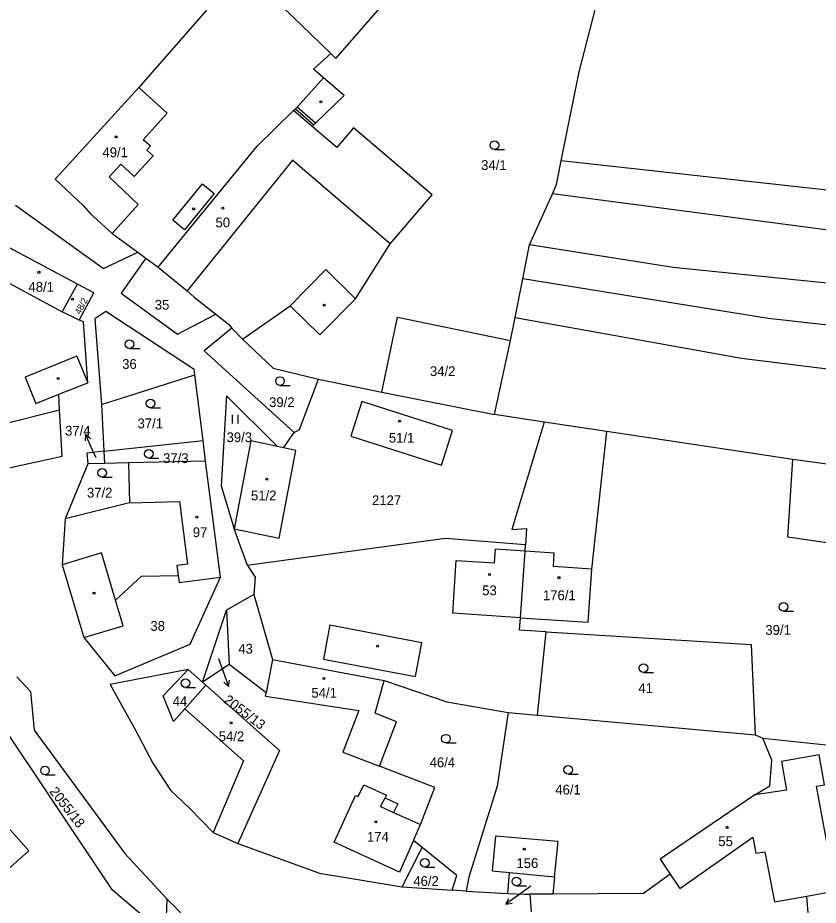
# Model space of a CAD drawing. Extents: x -776734 to -748832, y -1118122 to -976986.
# Drawn here: x -750498.5 to -750359.5, y -1113648.9 to -1113494.9 of the extents above; entities that cross this region are included whole.
import ezdxf

# ---------------------------------------------------------------- set-up
doc = ezdxf.new("R2010")
doc.units = 0
for name, color, linetype in [('KM_Hranice parcel', 7, 'Continuous'), ('KM_Parcelní čísla', 7, 'Continuous'), ('KM_Pop  PČ popisy', 7, 'Continuous'), ('KM_Vnitřní kresba', 7, 'Continuous'), ('KM_Značky budov', 7, 'Continuous'), ('KM_Značky kultur', 7, 'Continuous')]:
    doc.layers.add(name, color=color, linetype=linetype)

msp = doc.modelspace()

# ---------------------------------------------------------------- linework, layer by layer
at = {"layer": 'KM_Hranice parcel'}
for p, q in [((-750444.17, -1113501.07), (-750461.98, -1113483.79)), ((-750443.29, -1113501.92), (-750435.29, -1113492.82)), ((-750444.17, -1113501.07), (-750443.29, -1113501.92)), ((-750409.7, -1113534.31), (-750405.65, -1113525.42)), ((-750482.11, -1113532.29), (-750477.68, -1113535.55)), ((-750488.16, -1113541.13), (-750499.96, -1113534.8)), ((-750410.85, -1113540.16), (-750409.7, -1113534.31)), ((-750477.68, -1113535.55), (-750476.28, -1113536.58)), ((-750476.28, -1113536.58), (-750474.16, -1113538.14)), ((-750412.18, -1113546.9), (-750410.85, -1113540.16)), ((-750490.8, -1113545.91), (-750488.16, -1113541.13)), ((-750487.88, -1113547.36), (-750490.8, -1113545.91)), ((-750464.15, -1113546.31), (-750461.95, -1113548.05)), ((-750412.97, -1113550.87), (-750412.18, -1113546.9)), ((-750487.09, -1113547.67), (-750487.88, -1113547.36)), ((-750486.38, -1113558.22), (-750487.09, -1113547.67)), ((-750461.95, -1113548.05), (-750461.35, -1113548.73)), ((-750461.35, -1113548.73), (-750459.52, -1113550.66)), ((-750415.72, -1113563.77), (-750412.97, -1113550.87)), ((-750483.97, -1113561.98), (-750467.8, -1113556.87)), ((-750466.36, -1113568.28), (-750467.8, -1113556.87)), ((-750446.3, -1113557.63), (-750435.31, -1113559.84)), ((-750435.31, -1113559.84), (-750415.72, -1113563.77)), ((-750483.97, -1113561.98), (-750483.59, -1113570.12)), ((-750407.14, -1113565.07), (-750415.72, -1113563.77)), ((-750396.25, -1113566.71), (-750407.14, -1113565.07)), ((-750452.39, -1113569.55), (-750450.52, -1113566.87)), ((-750398.87, -1113590.6), (-750396.25, -1113566.71)), ((-750363.95, -1113571.58), (-750396.25, -1113566.71)), ((-750483.59, -1113570.12), (-750466.36, -1113568.28)), ((-750465.95, -1113571.85), (-750466.36, -1113568.28)), ((-750483.59, -1113570.12), (-750483.49, -1113572.24)), ((-750452.39, -1113569.55), (-750453.44, -1113569.32)), ((-750465.95, -1113571.85), (-750479.28, -1113572.14)), ((-750463.33, -1113592), (-750465.95, -1113571.85)), ((-750486.34, -1113572.3), (-750490.28, -1113581.85)), ((-750483.49, -1113572.24), (-750486.34, -1113572.3)), ((-750479.28, -1113572.14), (-750483.49, -1113572.24)), ((-750490.28, -1113581.85), (-750490.82, -1113589.82)), ((-750458.63, -1113589.93), (-750460.97, -1113583.58)), ((-750490.82, -1113589.82), (-750487.06, -1113602.46)), ((-750457.53, -1113594.97), (-750462.26, -1113597.72)), ((-750457.53, -1113594.97), (-750454.31, -1113606.26)), ((-750466.46, -1113610.24), (-750462.26, -1113597.72)), ((-750462.26, -1113597.72), (-750461.82, -1113607.13)), ((-750408.27, -1113615.92), (-750406.75, -1113601.47)), ((-750461.82, -1113607.13), (-750466.46, -1113610.24)), ((-750454.31, -1113606.26), (-750434.92, -1113609.95)), ((-750466.46, -1113610.24), (-750468.94, -1113608.04)), ((-750466.46, -1113610.24), (-750465.89, -1113610.74)), ((-750413.38, -1113615.45), (-750408.27, -1113615.92)), ((-750408.27, -1113615.92), (-750370.48, -1113619.37)), ((-750370.48, -1113619.37), (-750369.15, -1113619.92)), ((-750369.15, -1113619.92), (-750355.45, -1113621.39)), ((-750370.52, -1113629.8), (-750386.96, -1113640.96)), ((-750429.81, -1113637.68), (-750428.62, -1113634.95)), ((-750464.58, -1113636.3), (-750460.31, -1113638.22)), ((-750429.81, -1113637.68), (-750432.22, -1113643.2)), ((-750428.29, -1113638.91), (-750429.81, -1113637.68)), ((-750431.77, -1113645.72), (-750428.29, -1113638.91)), ((-750413.46, -1113646.88), (-750413.12, -1113643.27)), ((-750413.12, -1113643.27), (-750405.34, -1113644.02)), ((-750405.34, -1113644.02), (-750405.6, -1113646.99)), ((-750431.77, -1113645.72), (-750423.08, -1113646.33)), ((-750420.66, -1113646.5), (-750423.08, -1113646.33)), ((-750420.66, -1113646.5), (-750413.46, -1113646.88)), ((-750413.46, -1113646.88), (-750410.61, -1113647.03)), ((-750410.61, -1113647.03), (-750409.59, -1113647.02)), ((-750405.6, -1113646.99), (-750409.59, -1113647.02)), ((-750409.59, -1113647.02), (-750409.38, -1113650.07)), ((-750360.25, -1113662.04), (-750361.54, -1113647.34)), ((-750472.64, -1113647.83), (-750472.84, -1113654.22)), ((-750454.33, -1113666.3), (-750472.64, -1113647.83))]:
    msp.add_line(p, q, dxfattribs=at)
for points in [[(-750461.98, -1113483.79), (-750465.79, -1113493.58), (-750477.49, -1113506.98)], [(-750404.15, -1113519.72), (-750401.05, -1113504.25), (-750396.78, -1113487.57)], [(-750447.1, -1113513.45), (-750446.8, -1113513.16), (-750441.87, -1113508.33), (-750445.43, -1113505.31), (-750447.18, -1113503.76), (-750444.17, -1113501.07)], [(-750477.49, -1113506.98), (-750492.04, -1113522.87), (-750487.14, -1113527.47), (-750485.97, -1113528.84), (-750482.11, -1113532.29)], [(-750474.16, -1113538.14), (-750456.93, -1113517.15), (-750450.63, -1113510.99)], [(-750450.63, -1113510.99), (-750450.31, -1113510.68), (-750447.1, -1113513.45)], [(-750459.52, -1113550.66), (-750451.22, -1113544.85), (-750446.05, -1113549.93), (-750439.88, -1113543.65), (-750433.84, -1113534.1), (-750426.58, -1113525.59), (-750440.22, -1113513.96), (-750443.14, -1113517.38), (-750447.4, -1113513.75), (-750447.1, -1113513.45)], [(-750405.65, -1113525.42), (-750404.97, -1113523.83), (-750404.15, -1113519.72)], [(-750045.04, -1113544.82), (-750089.85, -1113544.98), (-750132.11, -1113542.64), (-750204.71, -1113536.1), (-750211.02, -1113538.11), (-750257.07, -1113534.93), (-750294.35, -1113533.17), (-750333.35, -1113527.51), (-750404.15, -1113519.72)], [(-750057.81, -1113554.11), (-750104.3, -1113553.19), (-750143.19, -1113549.91), (-750235.6, -1113544.65), (-750295.85, -1113539.87), (-750405.65, -1113525.42)], [(-750498.94, -1113527.38), (-750483.62, -1113538.39), (-750477.68, -1113535.55)], [(-750069.76, -1113562.79), (-750098.99, -1113562.52), (-750234.67, -1113551.9), (-750310.62, -1113546.25), (-750325.03, -1113544.31), (-750384.75, -1113538.23), (-750409.7, -1113534.31)], [(-750476.28, -1113536.58), (-750480.57, -1113542.69), (-750470.78, -1113549.81), (-750464.15, -1113546.31)], [(-750474.16, -1113538.14), (-750469.1, -1113542.26), (-750467.87, -1113543.37), (-750464.15, -1113546.31)], [(-750080.85, -1113571.48), (-750118.29, -1113569.23), (-750243.2, -1113558.07), (-750253.2, -1113559.92), (-750368.22, -1113547.09), (-750410.85, -1113540.16)], [(-750487.88, -1113547.36), (-750485.34, -1113542.64), (-750488.16, -1113541.13)], [(-750467.8, -1113556.87), (-750467.92, -1113555.93), (-750483.26, -1113545.88), (-750485.13, -1113547.12), (-750483.97, -1113561.98)], [(-750435.31, -1113559.84), (-750432.57, -1113546.82), (-750412.97, -1113550.87)], [(-750412.18, -1113546.9), (-750372.88, -1113553.97), (-750265.49, -1113567.25), (-750250.83, -1113569.19), (-750245.92, -1113566.55), (-750227.71, -1113566.85), (-750090.47, -1113580.54)], [(-750461.35, -1113548.73), (-750466.15, -1113552.71), (-750450.52, -1113566.87)], [(-750459.52, -1113550.66), (-750454.16, -1113555.71), (-750446.3, -1113557.63)], [(-750450.52, -1113566.87), (-750449.59, -1113566.34), (-750446.3, -1113557.63)], [(-750490.81, -1113570.98), (-750491.26, -1113562.94), (-750491.41, -1113560.2), (-750486.38, -1113558.22)], [(-750453.44, -1113569.32), (-750462.29, -1113560.5), (-750463.22, -1113576.14), (-750460.97, -1113583.58)], [(-750438.77, -1113561.48), (-750440.7, -1113567.52), (-750424.96, -1113572.55), (-750423.03, -1113566.5), (-750438.77, -1113561.48)], [(-750514.19, -1113564.43), (-750505.09, -1113574.12), (-750490.81, -1113570.98)], [(-750407.14, -1113565.07), (-750412.72, -1113583.68), (-750410.21, -1113583.55), (-750410.36, -1113586.34)], [(-750453.44, -1113569.32), (-750458.06, -1113568.31), (-750460.97, -1113583.58)], [(-750483.59, -1113570.12), (-750486.54, -1113570.44), (-750486.34, -1113572.3)], [(-750460.97, -1113583.58), (-750453.15, -1113585.21), (-750450.24, -1113570.01), (-750452.39, -1113569.55)], [(-750320.2, -1113591.54), (-750364.83, -1113585.05), (-750363.95, -1113571.58)], [(-750105.22, -1113594.46), (-750219.15, -1113582.84), (-750246.84, -1113581.33), (-750255.78, -1113585.33), (-750304.45, -1113579.67), (-750363.95, -1113571.58)], [(-750479.28, -1113572.14), (-750479.13, -1113579.06), (-750490.28, -1113581.85)], [(-750410.36, -1113586.34), (-750424.23, -1113585.26), (-750457.91, -1113589.84), (-750458.63, -1113589.93)], [(-750411.26, -1113599.03), (-750410.43, -1113587.46), (-750410.36, -1113586.34)], [(-750458.63, -1113589.93), (-750457.31, -1113591.96), (-750457.53, -1113594.97)], [(-750487.06, -1113602.46), (-750480.25, -1113600.44), (-750481.57, -1113595.99), (-750477.05, -1113591.79), (-750470.68, -1113591.72), (-750470.52, -1113592.93), (-750463.33, -1113592)], [(-750411.26, -1113599.03), (-750399.51, -1113599.81), (-750398.87, -1113590.6)], [(-750487.06, -1113602.46), (-750481.66, -1113609.09), (-750468.57, -1113603.64), (-750463.33, -1113592)], [(-750406.75, -1113601.47), (-750411.41, -1113601.18), (-750411.26, -1113599.03)], [(-750406.75, -1113601.47), (-750371.17, -1113603.65), (-750370.48, -1113619.37)], [(-750454.31, -1113606.26), (-750455.42, -1113612.07), (-750461.82, -1113607.13)], [(-750468.94, -1113608.04), (-750482.45, -1113610.6), (-750478.06, -1113618.55), (-750475.05, -1113624.27), (-750471.98, -1113628.97), (-750468.65, -1113632.15), (-750464.58, -1113636.3)], [(-750465.89, -1113610.74), (-750469.54, -1113614.87), (-750471.48, -1113617.06), (-750473.26, -1113612.58), (-750468.94, -1113608.04)], [(-750498.7, -1113609.27), (-750496.3, -1113611.84), (-750495.68, -1113618.53), (-750479.92, -1113639.95), (-750472.64, -1113647.83)], [(-750432.75, -1113617.11), (-750436.47, -1113615.59), (-750434.92, -1113609.95)], [(-750434.92, -1113609.95), (-750424, -1113613.65), (-750413.38, -1113615.45)], [(-750465.89, -1113610.74), (-750453.06, -1113622.09), (-750460.31, -1113638.22)], [(-750413.38, -1113615.45), (-750415.27, -1113628.24), (-750420.22, -1113644.06), (-750420.66, -1113646.5)], [(-750472.84, -1113654.22), (-750482.05, -1113646.3), (-750501.8, -1113616.88), (-750513.25, -1113629.06)], [(-750428.62, -1113634.95), (-750426.13, -1113628.52), (-750435.73, -1113624.81), (-750432.75, -1113617.11)], [(-750370.52, -1113629.8), (-750367.93, -1113628.23), (-750367.61, -1113623.76), (-750369.15, -1113619.92)], [(-750361.54, -1113647.34), (-750356.46, -1113646.45), (-750359.82, -1113628.28), (-750358.43, -1113628.04), (-750359.37, -1113622.85), (-750365.93, -1113624.01), (-750365.04, -1113628.96), (-750370.52, -1113629.8)], [(-750508.3, -1113633.88), (-750500.29, -1113642.8), (-750496.59, -1113639.48), (-750507.04, -1113627.81), (-750510.76, -1113631.14)], [(-750432.22, -1113643.2), (-750443.6, -1113637.99), (-750439.88, -1113629.87), (-750439.4, -1113630.09), (-750438.45, -1113628.01), (-750434.51, -1113629.82), (-750434.73, -1113630.32), (-750432.56, -1113631.31), (-750433.26, -1113632.83), (-750428.62, -1113634.95)], [(-750405.34, -1113644.02), (-750404.71, -1113637.89), (-750415.55, -1113636.95), (-750416.15, -1113642.98), (-750413.12, -1113643.27)], [(-750460.31, -1113638.22), (-750446.13, -1113643.37), (-750431.77, -1113645.72)], [(-750423.08, -1113646.33), (-750422.27, -1113643.77), (-750428.29, -1113638.91)], [(-750386.96, -1113640.96), (-750385.24, -1113643.55), (-750389.89, -1113646.89), (-750405.6, -1113646.99)]]:
    msp.add_lwpolyline(points, dxfattribs=at)
at = {"layer": 'KM_Pop  PČ popisy'}
for p, q in [((-750486.751, -1113567.178), (-750486.801, -1113568.297)), ((-750485.53, -1113569.92), (-750486.751, -1113567.178)), ((-750486.751, -1113567.178), (-750485.886, -1113567.89)), ((-750484.92, -1113571.28), (-750485.53, -1113569.92)), ((-750463.69, -1113606.1), (-750462.94, -1113608.16)), ((-750462.94, -1113608.16), (-750461.914, -1113610.98)), ((-750461.914, -1113610.98), (-750462.727, -1113610.21)), ((-750461.914, -1113610.98), (-750461.786, -1113609.868)), ((-750409.46, -1113645.61), (-750411.37, -1113647)), ((-750411.37, -1113647), (-750413.798, -1113648.764)), ((-750413.798, -1113648.764), (-750413.282, -1113647.77)), ((-750413.798, -1113648.764), (-750412.693, -1113648.58))]:
    msp.add_line(p, q, dxfattribs=at)
at = {"layer": 'KM_Vnitřní kresba'}
for p, q in [((-750445.43, -1113505.31), (-750449.99, -1113510.36)), ((-750477.49, -1113506.98), (-750472.61, -1113511.42)), ((-750472.61, -1113511.42), (-750476.76, -1113516.03)), ((-750447.4, -1113513.75), (-750450.63, -1113510.99)), ((-750449.99, -1113510.36), (-750450.31, -1113510.68)), ((-750446.8, -1113513.16), (-750449.99, -1113510.36)), ((-750475.49, -1113517.18), (-750476.76, -1113516.03)), ((-750476.1, -1113517.85), (-750475.49, -1113517.18)), ((-750476.1, -1113517.85), (-750475.02, -1113518.82)), ((-750475.02, -1113518.82), (-750478.3, -1113522.41)), ((-750480.63, -1113520.3), (-750482.63, -1113522.5)), ((-750480.63, -1113520.3), (-750478.3, -1113522.41)), ((-750452, -1113521.04), (-750469.1, -1113542.26)), ((-750450.84, -1113519.59), (-750452, -1113521.04)), ((-750447.48, -1113522.46), (-750450.84, -1113519.59)), ((-750477.63, -1113527.28), (-750482.63, -1113522.5)), ((-750433.84, -1113534.1), (-750447.48, -1113522.46)), ((-750471.62, -1113530), (-750466.47, -1113523.7)), ((-750466.47, -1113523.7), (-750464.41, -1113525.39)), ((-750464.41, -1113525.39), (-750469.55, -1113531.7)), ((-750482.11, -1113532.29), (-750477.63, -1113527.28)), ((-750469.55, -1113531.7), (-750471.62, -1113530)), ((-750451.22, -1113544.85), (-750445.05, -1113538.57)), ((-750445.05, -1113538.57), (-750439.88, -1113543.65)), ((-750502.54, -1113539.61), (-750490.8, -1113545.91)), ((-750488.28, -1113553.62), (-750497.25, -1113557.26)), ((-750488.28, -1113553.62), (-750486.38, -1113558.22)), ((-750497.25, -1113557.26), (-750495.41, -1113561.83)), ((-750495.41, -1113561.83), (-750491.41, -1113560.2)), ((-750501.41, -1113565.49), (-750491.26, -1113562.94)), ((-750479.13, -1113579.06), (-750470.43, -1113578.87)), ((-750470.43, -1113578.87), (-750469.06, -1113589.71)), ((-750415.75, -1113589.49), (-750415.6, -1113587.13)), ((-750410.43, -1113587.46), (-750415.6, -1113587.13)), ((-750484.01, -1113587.76), (-750490.82, -1113589.82)), ((-750481.57, -1113595.99), (-750484.01, -1113587.76)), ((-750405.37, -1113587.79), (-750410.43, -1113587.46)), ((-750405.52, -1113590.13), (-750405.37, -1113587.79)), ((-750469.06, -1113589.71), (-750470.91, -1113589.95)), ((-750470.91, -1113589.95), (-750470.68, -1113591.72)), ((-750422.99, -1113598.26), (-750422.38, -1113589.09)), ((-750422.38, -1113589.09), (-750415.75, -1113589.49)), ((-750398.87, -1113590.6), (-750405.52, -1113590.13)), ((-750411.26, -1113599.03), (-750422.99, -1113598.26)), ((-750444.32, -1113600.28), (-750445.45, -1113606.21)), ((-750444.32, -1113600.28), (-750428.36, -1113603.31)), ((-750429.49, -1113609.24), (-750428.36, -1113603.31)), ((-750445.45, -1113606.21), (-750429.49, -1113609.24)), ((-750455.52, -1113612.64), (-750455.42, -1113612.07)), ((-750455.52, -1113612.64), (-750439.29, -1113615.15)), ((-750459.35, -1113623.89), (-750469.54, -1113614.87)), ((-750439.29, -1113615.15), (-750442.07, -1113622.36)), ((-750442.07, -1113622.36), (-750435.73, -1113624.81)), ((-750459.35, -1113623.89), (-750464.58, -1113636.3)), ((-750435.56, -1113631.78), (-750434.73, -1113630.32)), ((-750435.56, -1113631.78), (-750433.26, -1113632.83)), ((-750383.57, -1113646.06), (-750370.92, -1113637.13)), ((-750370.92, -1113637.13), (-750370.38, -1113639.9)), ((-750370.38, -1113639.9), (-750368.8, -1113639.64)), ((-750368.8, -1113639.64), (-750367.16, -1113648.35)), ((-750385.24, -1113643.55), (-750383.57, -1113646.06)), ((-750367.16, -1113648.35), (-750361.54, -1113647.34))]:
    msp.add_line(p, q, dxfattribs=at)
at = {"layer": 'KM_Značky budov'}
for centre in [(-750445.9168, -1113509.4592), (-750481.4368, -1113515.5592), (-750467.9868, -1113528.0592), (-750462.9068, -1113527.9092), (-750494.8368, -1113539.0592), (-750489.0268, -1113543.7092), (-750445.3368, -1113544.7592), (-750491.4968, -1113557.5092), (-750432.2468, -1113564.9092), (-750455.2768, -1113574.9492), (-750467.4268, -1113581.5592), (-750416.6168, -1113591.5292), (-750404.5568, -1113592.0692), (-750485.2868, -1113594.7792), (-750436.0568, -1113603.9692), (-750445.3668, -1113609.5792), (-750461.4768, -1113617.2792), (-750436.3568, -1113634.4792), (-750375.3468, -1113635.4192), (-750410.5668, -1113639.2092)]:
    msp.add_circle(centre, 0.175, dxfattribs=at)
at = {"layer": 'KM_Značky kultur'}
for p, q in [((-750415.773, -1113517.74), (-750414.023, -1113517.74)), ((-750479.103, -1113552.27), (-750477.353, -1113552.27)), ((-750452.993, -1113558.68), (-750451.243, -1113558.68)), ((-750475.463, -1113562.58), (-750473.713, -1113562.58)), ((-750461.231, -1113565.29), (-750461.231, -1113563.79)), ((-750460.23, -1113565.29), (-750460.23, -1113563.79)), ((-750475.783, -1113571.32), (-750474.033, -1113571.32)), ((-750483.873, -1113574.62), (-750482.123, -1113574.62)), ((-750365.573, -1113597.9), (-750363.823, -1113597.9)), ((-750389.863, -1113608.54), (-750388.113, -1113608.54)), ((-750469.413, -1113611.13), (-750467.663, -1113611.13)), ((-750424.173, -1113620.77), (-750422.423, -1113620.77)), ((-750493.793, -1113626.31), (-750492.043, -1113626.31)), ((-750402.973, -1113626.17), (-750401.223, -1113626.17)), ((-750427.833, -1113642.31), (-750426.083, -1113642.31)), ((-750411.953, -1113645.55), (-750410.203, -1113645.55))]:
    msp.add_line(p, q, dxfattribs=at)
for centre in [(-750415.7729, -1113516.9898), (-750479.1029, -1113551.5198), (-750452.9929, -1113557.9298), (-750475.4629, -1113561.8298), (-750475.7829, -1113570.5698), (-750483.8729, -1113573.8698), (-750365.5729, -1113597.1498), (-750389.8629, -1113607.7898), (-750469.4129, -1113610.3798), (-750424.1729, -1113620.0198), (-750493.7929, -1113625.5598), (-750402.9729, -1113625.4198), (-750427.8329, -1113641.5598), (-750411.9529, -1113644.7998)]:
    msp.add_circle(centre, 0.75, dxfattribs=at)

# ---------------------------------------------------------------- texts
at = {"layer": 'KM_Parcelní čísla'}
for s, p in [('49/1', (-750483.82, -1113519.07)), ('34/1', (-750418.07, -1113521.29)), ('50', (-750464.19, -1113531.25)), ('48/1', (-750496.66, -1113542.43)), ('35', (-750474.73, -1113545.54)), ('36', (-750480.4, -1113555.82)), ('34/2', (-750426.96, -1113557.07)), ('39/2', (-750454.88, -1113562.45)), ('37/4', (-750490.308, -1113567.41)), ('37/1', (-750477.73, -1113566.13)), ('39/3', (-750462.27, -1113568.54)), ('51/1', (-750434.09, -1113568.63)), ('37/3', (-750473.29, -1113572.17)), ('37/2', (-750486.51, -1113578.17)), ('51/2', (-750458.03, -1113578.65)), ('2127', (-750437.02, -1113579.48)), ('97', (-750468.13, -1113585.04)), ('53', (-750417.88, -1113595.12)), ('176/1', (-750407.34, -1113595.98)), ('38', (-750475.49, -1113601.3)), ('39/1', (-750368.719, -1113601.99)), ('43', (-750460.23, -1113605.26)), ('41', (-750390.78, -1113612.09)), ('54/1', (-750447.54, -1113612.91)), ('44', (-750471.63, -1113614.36)), ('54/2', (-750463.63, -1113620.46)), ('46/4', (-750427.009, -1113624.99)), ('46/1', (-750405.19, -1113629.72)), ('174', (-750437.89, -1113637.91)), ('55', (-750376.89, -1113638.67)), ('156', (-750411.94, -1113642.48)), ('46/2', (-750429.84, -1113645.59))]:
    msp.add_text(s, height=1.7, dxfattribs=at).set_placement(p)
for s, height, rotation, p in [('48/2', 1.14, 63, (-750487.668, -1113546.491)), ('2055/13', 1.7, 323, (-750462.914, -1113613.615)), ('2055/18', 1.7, 308, (-750493.129, -1113629.203))]:
    msp.add_text(s, height=height, rotation=rotation, dxfattribs=at).set_placement(p)

doc.saveas('drawing.dxf')
